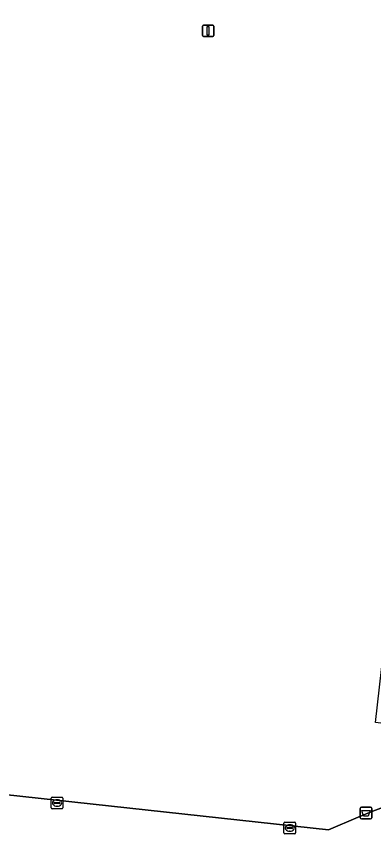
# Model space of a CAD drawing. Extents: x 162510 to 163918, y 388494 to 389774.
# Drawn here: x 162747.8 to 162778.6, y 388715.5 to 388786.2 of the extents above; entities that cross this region are included whole.
import ezdxf

# ---------------------------------------------------------------- set-up
doc = ezdxf.new("R2010")
doc.units = 0
for name, color, linetype in [('IMGEO_Afvalbak', 7, 'Continuous'), ('IMGEO_Groenvoorziening', 7, 'Continuous'), ('IMGEO_Kolk', 7, 'Continuous'), ('IMGEO_Lichtmast', 7, 'Continuous'), ('IMGEO_Voetpad_open', 7, 'Continuous')]:
    doc.layers.add(name, color=color, linetype=linetype)

msp = doc.modelspace()

# ---------------------------------------------------------------- linework, layer by layer
at = {"layer": 'IMGEO_Afvalbak'}
for p, q in [((162777.508, 388718.235), (162778.298, 388718.235)), ((162778.298, 388718.235), (162777.508, 388718.235)), ((162777.408, 388717.335), (162777.408, 388718.135)), ((162777.408, 388718.135), (162777.408, 388717.335)), ((162778.398, 388718.135), (162778.398, 388717.335)), ((162778.398, 388717.335), (162778.398, 388718.135)), ((162778.298, 388717.235), (162777.508, 388717.235)), ((162777.508, 388717.235), (162778.298, 388717.235))]:
    msp.add_line(p, q, dxfattribs=at)
msp.add_lwpolyline([(162777.551, 388717.949), (162778.255, 388717.949), (162778.106, 388717.479), (162777.7, 388717.479), (162777.551, 388717.949)], dxfattribs=at)
for centre, start, end in [((162777.508, 388718.135), 90, 180), ((162777.508, 388718.135), 90, 180), ((162778.298, 388718.135), 0, 90), ((162778.298, 388718.135), 360, 90), ((162777.508, 388717.335), 180, 270), ((162777.508, 388717.335), 180, 270), ((162778.298, 388717.335), 270, 0), ((162778.298, 388717.335), 270, 0)]:
    msp.add_arc(centre, 0.1, start, end, dxfattribs=at)
at = {"layer": 'IMGEO_Groenvoorziening'}
msp.add_lwpolyline([(162693.788, 388721.694), (162698.73, 388720.407), (162703.528, 388719.715), (162703.809, 388719.674), (162705.509, 388719.489), (162706.051, 388723.761), (162774.678, 388716.282), (162777.249, 388717.372), (162778.349, 388717.838), (162779.329, 388718.213), (162780.004, 388724.284), (162780.12, 388725.328), (162779.405, 388725.427), (162778.724, 388725.521), (162782.069, 388755.112), (162782.886, 388762.34), (162784.221, 388762.216), (162784.238, 388762.364), (162788.481, 388799.816)], dxfattribs=at)
at = {"layer": 'IMGEO_Kolk'}
for p, q in [((162750.834, 388718.176), (162750.834, 388719.028)), ((162750.909, 388719.102), (162751.761, 388719.102)), ((162751.322, 388718.882), (162751.347, 388718.882)), ((162751.835, 388719.028), (162751.835, 388718.176)), ((162751.093, 388718.596), (162751.093, 388718.608)), ((162751.531, 388718.559), (162751.133, 388718.559)), ((162751.136, 388718.645), (162751.534, 388718.645)), ((162751.345, 388718.322), (162751.32, 388718.322)), ((162751.577, 388718.608), (162751.577, 388718.596)), ((162751.761, 388718.102), (162750.909, 388718.102)), ((162770.852, 388716.027), (162770.852, 388716.879)), ((162770.927, 388716.953), (162771.779, 388716.953)), ((162771.853, 388716.879), (162771.853, 388716.027)), ((162771.111, 388716.447), (162771.111, 388716.459)), ((162771.549, 388716.41), (162771.151, 388716.41)), ((162771.154, 388716.496), (162771.552, 388716.496)), ((162771.363, 388716.173), (162771.338, 388716.173)), ((162771.34, 388716.733), (162771.365, 388716.733)), ((162771.595, 388716.459), (162771.595, 388716.447)), ((162771.779, 388715.953), (162770.927, 388715.953))]:
    msp.add_line(p, q, dxfattribs=at)
for points in [[(162750.834, 388718.176), (162750.834, 388719.028)], [(162750.909, 388719.102), (162751.761, 388719.102)], [(162751.835, 388719.028), (162751.835, 388718.176)], [(162751.761, 388718.102), (162750.909, 388718.102)], [(162770.852, 388716.027), (162770.852, 388716.879)], [(162770.927, 388716.953), (162771.779, 388716.953)], [(162771.853, 388716.879), (162771.853, 388716.027)], [(162771.779, 388715.953), (162770.927, 388715.953)]]:
    msp.add_lwpolyline(points, dxfattribs=at)
for centre, radius, start, end in [((162750.911, 388719.026), 0.0765, 91.55205, 178.44795), ((162750.911, 388719.026), 0.0765, 91.55205, 178.44795), ((162751.759, 388719.026), 0.0765, 1.55205, 88.44795), ((162751.759, 388719.026), 0.0765, 1.55205, 88.44795), ((162750.911, 388718.178), 0.0765, 181.55205, 268.44795), ((162750.911, 388718.178), 0.0765, 181.55205, 268.44795), ((162751.133, 388718.605), 0.0403, 85.87752, 175.75265), ((162751.13, 388718.595), 0.0366, 178.93798, 274.71019), ((162751.534, 388718.602), 0.043, 264.86636, 352.45326), ((162751.538, 388718.607), 0.0386, 1.73085, 96.63898), ((162751.759, 388718.178), 0.0765, 271.55205, 358.44795), ((162751.759, 388718.178), 0.0765, 271.55205, 358.44795), ((162770.929, 388716.877), 0.0765, 91.55205, 178.44795), ((162770.929, 388716.877), 0.0765, 91.55205, 178.44795), ((162771.777, 388716.877), 0.0765, 1.55205, 88.44795), ((162771.777, 388716.877), 0.0765, 1.55205, 88.44795), ((162771.151, 388716.456), 0.0403, 85.87752, 175.75265), ((162771.148, 388716.446), 0.0366, 178.93798, 274.71019), ((162771.552, 388716.453), 0.043, 264.86636, 352.45326), ((162771.556, 388716.458), 0.0386, 1.73085, 96.63898), ((162770.929, 388716.029), 0.0765, 181.55205, 268.44795), ((162770.929, 388716.029), 0.0765, 181.55205, 268.44795), ((162771.777, 388716.029), 0.0765, 271.55205, 358.44795), ((162771.777, 388716.029), 0.0765, 271.55205, 358.44795)]:
    msp.add_arc(centre, radius, start, end, dxfattribs=at)
for centre, major_axis, ratio, start_param, end_param in [((162751.321, 388718.602), (-0.387, 0.002), 0.722429, 4.712389, 7.853982), ((162751.346, 388718.602), (-0.39, 0.002), 0.717154, 1.570796, 4.712389), ((162771.339, 388716.453), (-0.387, 0.002), 0.722429, 4.712389, 7.853982), ((162771.364, 388716.453), (-0.39, 0.002), 0.717154, 1.570796, 4.712389)]:
    msp.add_ellipse(centre, major_axis=major_axis, ratio=ratio, start_param=start_param, end_param=end_param, dxfattribs=at)
at = {"layer": 'IMGEO_Lichtmast'}
for p, q in [((162763.831, 388784.517), (162763.831, 388785.317)), ((162763.831, 388785.317), (162763.831, 388784.517)), ((162763.931, 388785.417), (162764.721, 388785.417)), ((162764.721, 388785.417), (162763.931, 388785.417)), ((162764.821, 388785.317), (162764.821, 388784.517)), ((162764.821, 388784.517), (162764.821, 388785.317)), ((162764.721, 388784.417), (162763.931, 388784.417)), ((162763.931, 388784.417), (162764.721, 388784.417))]:
    msp.add_line(p, q, dxfattribs=at)
msp.add_lwpolyline([(162764.251, 388785.292), (162764.401, 388785.292), (162764.401, 388784.542), (162764.251, 388784.542), (162764.251, 388785.292)], dxfattribs=at)
for centre, start, end in [((162763.931, 388785.317), 90, 180), ((162763.931, 388785.317), 90, 180), ((162764.721, 388785.317), 0, 90), ((162764.721, 388785.317), 360, 90), ((162763.931, 388784.517), 180, 270), ((162763.931, 388784.517), 180, 270), ((162764.721, 388784.517), 270, 0), ((162764.721, 388784.517), 270, 0)]:
    msp.add_arc(centre, 0.1, start, end, dxfattribs=at)
at = {"layer": 'IMGEO_Voetpad_open'}
msp.add_lwpolyline([(162824.046, 388712.938), (162823.334, 388713.136), (162822.606, 388713.269), (162822.4, 388713.295), (162779.329, 388718.213), (162778.349, 388717.838), (162777.249, 388717.372), (162774.678, 388716.282), (162706.051, 388723.761)], dxfattribs=at)

doc.saveas('drawing.dxf')
